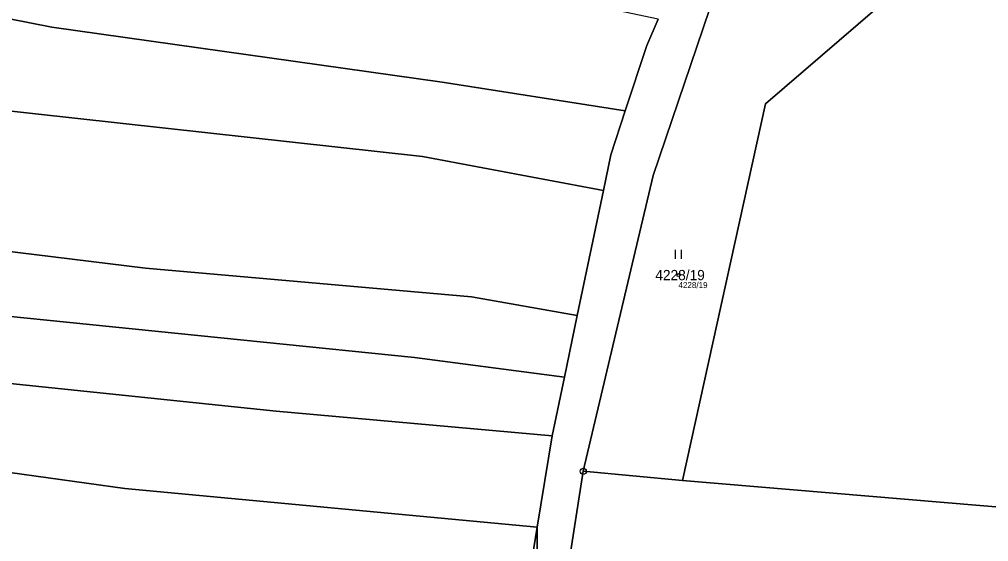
# Model space of a CAD drawing. Extents: x -739214 to -733252, y -1147612 to -1142842.
# Drawn here: x -736874.9 to -736714.1, y -1146642.6 to -1146556 of the extents above; entities that cross this region are included whole.
import ezdxf

# ---------------------------------------------------------------- set-up
doc = ezdxf.new("R2010")
doc.units = 0
for name, color, linetype in [('Definiční body', 7, 'Continuous'), ('Hranice parcel', 7, 'Continuous'), ('Parcelní čísla', 7, 'Continuous'), ('Polygon parcely', 7, 'Continuous'), ('Značky bodu BP', 7, 'Continuous'), ('Značky kultur', 7, 'Continuous')]:
    doc.layers.add(name, color=color, linetype=linetype)

msp = doc.modelspace()

# ---------------------------------------------------------------- linework, layer by layer
at = {"layer": 'Definiční body'}
msp.add_circle((-736765.53, -1146598.4), 0.25, dxfattribs=at)
at = {"layer": 'Hranice parcel'}
for p, q in [((-736777.99, -1146584.35), (-736782.32, -1146605.12)), ((-736782.32, -1146605.12), (-736784.45, -1146615.33)), ((-736784.45, -1146615.33), (-736786.49, -1146625.1)), ((-736786.49, -1146625.1), (-736788.98, -1146640.27)), ((-736781.32, -1146630.98), (-736783.66, -1146645.9)), ((-736781.32, -1146630.98), (-736764.83, -1146632.5)), ((-736788.86, -1146655.98), (-736788.98, -1146640.27))]:
    msp.add_line(p, q, dxfattribs=at)
for points in [[(-736973.72, -1146526.93), (-736958.83, -1146533.93), (-736931.15, -1146543.94), (-736907.51, -1146549.7), (-736869.53, -1146557.25), (-736804.77, -1146566.35), (-736774.35, -1146571.16)], [(-736982.71, -1146540.04), (-736934.58, -1146559.27), (-736912.06, -1146565.15), (-736879.79, -1146570.8), (-736807.99, -1146578.69), (-736777.99, -1146584.35)], [(-736759.31, -1146551.18), (-736769.74, -1146581.87), (-736781.32, -1146630.98)], [(-736729.38, -1146551.28), (-736751.08, -1146569.97), (-736764.83, -1146632.5)], [(-736768.92, -1146555.91), (-736770.76, -1146560.31), (-736774.35, -1146571.16)], [(-736993.04, -1146560.27), (-736962.02, -1146573.56), (-736899.56, -1146591.68), (-736853.98, -1146597.23), (-736799.89, -1146602), (-736782.32, -1146605.12)], [(-736997.49, -1146569.21), (-736973.48, -1146581.1), (-736940.92, -1146591.44), (-736901.38, -1146602.22), (-736884.55, -1146604.43), (-736809.34, -1146612.11), (-736784.45, -1146615.33)], [(-736774.35, -1146571.16), (-736776.76, -1146578.43), (-736777.99, -1146584.35)], [(-737002.37, -1146580.32), (-736980.48, -1146589.55), (-736945.69, -1146600.99), (-736904.11, -1146611.7), (-736880.76, -1146615.97), (-736832.32, -1146620.97), (-736786.49, -1146625.1)], [(-736984.03, -1146603.65), (-736933.71, -1146618.65), (-736891.85, -1146628.32), (-736876.47, -1146631.19), (-736857.43, -1146633.83), (-736788.98, -1146640.27)], [(-736764.83, -1146632.5), (-736690.49, -1146638.76), (-736650, -1146641.67)], [(-736788.98, -1146640.27), (-736789.82, -1146645.38), (-736790.62, -1146655.79)]]:
    msp.add_lwpolyline(points, dxfattribs=at)
at = {"layer": 'Polygon parcely'}
for points in [[(-736804.77, -1146566.35), (-736774.35, -1146571.16), (-736770.76, -1146560.31), (-736768.92, -1146555.91), (-736790, -1146551.46), (-736822, -1146546.13), (-736838.67, -1146543.9), (-736892.37, -1146534.27), (-736897.26, -1146533.82), (-736928.71, -1146537.94), (-736937.49, -1146534.71), (-736941.04, -1146527.93), (-736943.6, -1146527.38), (-736966.05, -1146515.15), (-736973.72, -1146526.93), (-736958.83, -1146533.93), (-736931.15, -1146543.94), (-736907.51, -1146549.7), (-736869.53, -1146557.25)], [(-736934.58, -1146559.27), (-736912.06, -1146565.15), (-736879.79, -1146570.8), (-736807.99, -1146578.69), (-736777.99, -1146584.35), (-736776.76, -1146578.43), (-736774.35, -1146571.16), (-736804.77, -1146566.35), (-736869.53, -1146557.25), (-736907.51, -1146549.7), (-736931.15, -1146543.94), (-736958.83, -1146533.93), (-736973.72, -1146526.93), (-736982.71, -1146540.04)], [(-736962.02, -1146573.56), (-736899.56, -1146591.68), (-736853.98, -1146597.23), (-736799.89, -1146602), (-736782.32, -1146605.12), (-736777.99, -1146584.35), (-736807.99, -1146578.69), (-736879.79, -1146570.8), (-736912.06, -1146565.15), (-736934.58, -1146559.27), (-736982.71, -1146540.04), (-736993.04, -1146560.27)], [(-736769.74, -1146581.87), (-736781.32, -1146630.98), (-736764.83, -1146632.5), (-736751.08, -1146569.97), (-736729.38, -1146551.28), (-736759.31, -1146551.18)], [(-736751.08, -1146569.97), (-736764.83, -1146632.5), (-736690.49, -1146638.76), (-736650, -1146641.67), (-736650.47, -1146639.75), (-736656.03, -1146625.69), (-736659.39, -1146612.71), (-736659.28, -1146610.36), (-736658.16, -1146589.11), (-736657.71, -1146577.58), (-736658.72, -1146568.3), (-736661.29, -1146553.19), (-736729.38, -1146551.28)], [(-736884.55, -1146604.43), (-736809.34, -1146612.11), (-736784.45, -1146615.33), (-736782.32, -1146605.12), (-736799.89, -1146602), (-736853.98, -1146597.23), (-736899.56, -1146591.68), (-736962.02, -1146573.56), (-736993.04, -1146560.27), (-736997.49, -1146569.21), (-736973.48, -1146581.1), (-736940.92, -1146591.44), (-736901.38, -1146602.22)], [(-736786.49, -1146625.1), (-736784.45, -1146615.33), (-736809.34, -1146612.11), (-736884.55, -1146604.43), (-736901.38, -1146602.22), (-736940.92, -1146591.44), (-736973.48, -1146581.1), (-736997.49, -1146569.21), (-737002.37, -1146580.32), (-736980.48, -1146589.55), (-736945.69, -1146600.99), (-736904.11, -1146611.7), (-736880.76, -1146615.97), (-736832.32, -1146620.97)], [(-736933.71, -1146618.65), (-736891.85, -1146628.32), (-736876.47, -1146631.19), (-736857.43, -1146633.83), (-736788.98, -1146640.27), (-736786.49, -1146625.1), (-736832.32, -1146620.97), (-736880.76, -1146615.97), (-736904.11, -1146611.7), (-736945.69, -1146600.99), (-736980.48, -1146589.55), (-737002.37, -1146580.32), (-737009.26, -1146593.87), (-736992.37, -1146601.76), (-736984.03, -1146603.65)], [(-736790.62, -1146655.79), (-736789.82, -1146645.38), (-736788.98, -1146640.27), (-736857.43, -1146633.83), (-736876.47, -1146631.19), (-736891.85, -1146628.32), (-736933.71, -1146618.65), (-736984.03, -1146603.65), (-736987.7, -1146616.21), (-736909.35, -1146638.55), (-736879.05, -1146644.89), (-736836.54, -1146650.87)], [(-736654.17, -1146663.69), (-736642.51, -1146664.84), (-736644, -1146658.32), (-736650, -1146641.67), (-736690.49, -1146638.76), (-736764.83, -1146632.5), (-736781.32, -1146630.98), (-736783.66, -1146645.9), (-736764.16, -1146649.39), (-736759.74, -1146649.84), (-736725.28, -1146653.64), (-736687.81, -1146659.24)], [(-736790.62, -1146655.79), (-736788.86, -1146655.98), (-736788.98, -1146640.27), (-736789.82, -1146645.38)]]:
    msp.add_lwpolyline(points, close=True, dxfattribs=at)
for points in [[(-736778.4, -1146809.32), (-736769.28, -1146785.51), (-736759.81, -1146754.71), (-736758.86, -1146738.4), (-736762.66, -1146722.96), (-736764.45, -1146719.17), (-736769.57, -1146708.36), (-736779.27, -1146687.87), (-736782.09, -1146681.9), (-736783.87, -1146667.62), (-736783.66, -1146645.9), (-736781.32, -1146630.98), (-736769.74, -1146581.87), (-736759.31, -1146551.18)], [(-736768.92, -1146555.91), (-736770.76, -1146560.31), (-736774.35, -1146571.16), (-736776.76, -1146578.43), (-736777.99, -1146584.35), (-736782.32, -1146605.12), (-736784.45, -1146615.33), (-736786.49, -1146625.1), (-736788.98, -1146640.27), (-736788.86, -1146655.98), (-736788.75, -1146676.19), (-736785.11, -1146690.33), (-736779.54, -1146701), (-736774.33, -1146712.22), (-736769.77, -1146723.24), (-736768.65, -1146732.68), (-736766.8, -1146739.53), (-736766.71, -1146742.16), (-736766.17, -1146757.71), (-736768.83, -1146766.73), (-736773.09, -1146781.12), (-736773.92, -1146783.91), (-736778.02, -1146794.7), (-736782.57, -1146806.7)]]:
    msp.add_lwpolyline(points, dxfattribs=at)
at = {"layer": 'Značky bodu BP'}
for radius in [0.5, 0.0303]:
    msp.add_circle((-736781.32, -1146630.98), radius, dxfattribs=at)
at = {"layer": 'Značky kultur'}
for p, q in [((-736766.04, -1146595.7), (-736766.04, -1146594.2)), ((-736765.04, -1146595.7), (-736765.04, -1146594.2))]:
    msp.add_line(p, q, dxfattribs=at)

# ---------------------------------------------------------------- texts
at = {"layer": 'Definiční body'}
msp.add_text('4228/19', height=1, dxfattribs=at).set_placement((-736765.53, -1146600.56))
at = {"layer": 'Parcelní čísla'}
msp.add_text('4228/19', height=1.7, dxfattribs=at).set_placement((-736769.37, -1146599.25))

doc.saveas('drawing.dxf')
